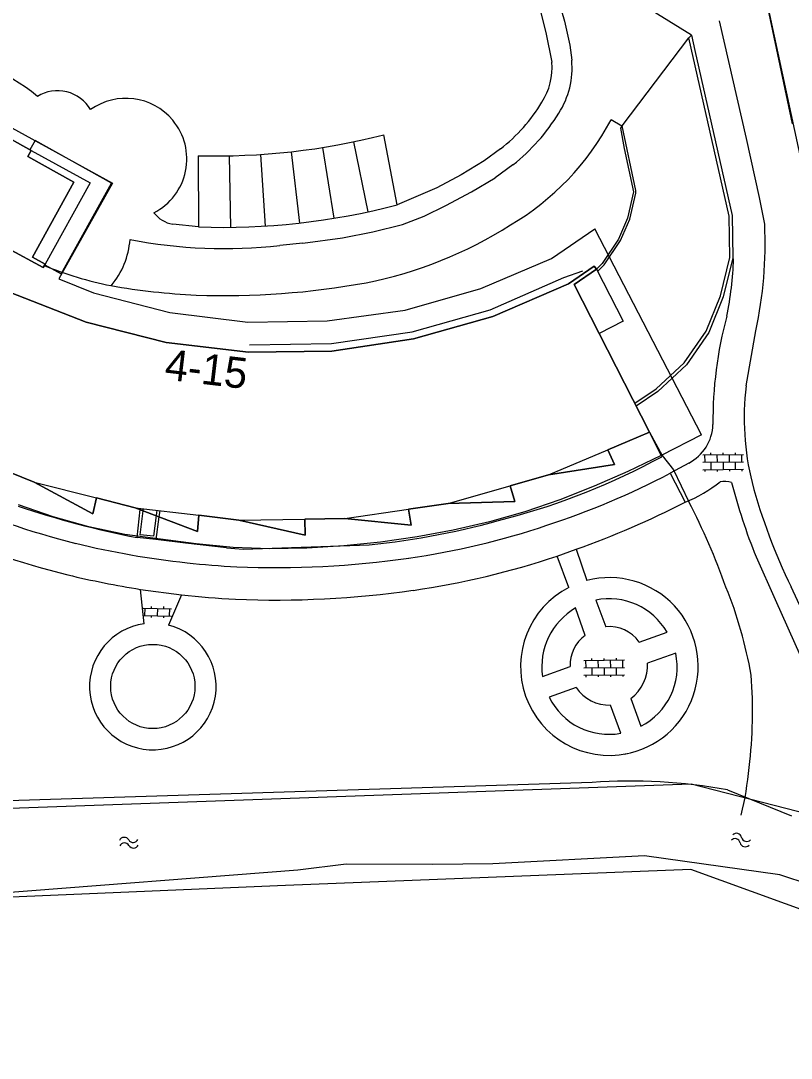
# Model space of a CAD drawing. Extents: x 148816 to 151297, y 399515 to 402500.
# Drawn here: x 150525.4 to 150588.1, y 400627.6 to 400711.9 of the extents above; entities that cross this region are included whole.
import ezdxf

# ---------------------------------------------------------------- set-up
doc = ezdxf.new("R2010")
doc.units = 0
for name, color, linetype in [('B01 Hoofdgebouw  [T] Norm', 7, 'Continuous'), ('B01 hoofgebouw', 7, 'Continuous'), ('G01 perceelsgrens', 7, 'Continuous'), ('S02 Open verharding  Norm', 7, 'Continuous'), ('S05 Water  Norm', 7, 'Continuous'), ('T01 Muur  [D] Gem', 7, 'Continuous'), ('T04 Haag heg  [D] Gem', 7, 'Continuous'), ('T09 Insteek water  [T] Norm', 7, 'Continuous'), ('V00 Kant verharding algemeen  [T] Norm', 7, 'Continuous'), ('V00 Kant verharding algemeen secundair  [T] Gem', 7, 'Continuous'), ('Z02 huisnummer', 7, 'Continuous')]:
    doc.layers.add(name, color=color, linetype=linetype)

msp = doc.modelspace()

# ---------------------------------------------------------------- linework, layer by layer
at = {"layer": 'B01 Hoofdgebouw  [T] Norm'}
for p, q in [((150572.229, 400691.714), (150574.397, 400687.481)), ((150574.397, 400687.481), (150572.447, 400686.487)), ((150568.339, 400675), (150573.156, 400677.03)), ((150526.535, 400674.42), (150531.601, 400673.134)), ((150560.177, 400672.682), (150565.208, 400674.111)), ((150534.751, 400672.335), (150539.929, 400671.718)), ((150551.784, 400671.459), (150556.951, 400672.212)), ((150543.183, 400671.33), (150548.521, 400671.41))]:
    msp.add_line(p, q, dxfattribs=at)
for points in [[(150521.824, 400703.837), (150526.283, 400701.345), (150526.037, 400700.873), (150529.758, 400698.787), (150526.408, 400692.688), (150527.422, 400692.118), (150527.265, 400691.839), (150524.381, 400693.423)], [(150527.401, 400692.08), (150528.738, 400691.341), (150532.813, 400698.715), (150526.611, 400702.161), (150526.185, 400701.4)], [(150524.548, 400689.857), (150530.776, 400687.402), (150537.271, 400685.757), (150543.968, 400684.966), (150550.716, 400685.062), (150557.352, 400686.043), (150563.809, 400687.879), (150569.964, 400690.531), (150572.049, 400691.968), (150572.229, 400691.714), (150570.418, 400690.466), (150576.534, 400678.471), (150576.361, 400678.381), (150573.156, 400677.03), (150573.685, 400675.86), (150568.339, 400675), (150565.208, 400674.111), (150565.586, 400672.842), (150560.177, 400672.682), (150556.951, 400672.212), (150557.163, 400670.922), (150551.784, 400671.459), (150548.521, 400671.41), (150548.55, 400670.096), (150543.183, 400671.33), (150539.929, 400671.718), (150539.817, 400670.41), (150534.751, 400672.335), (150531.601, 400673.134), (150531.305, 400671.843), (150526.535, 400674.42), (150523.5, 400675.623)]]:
    msp.add_lwpolyline(points, dxfattribs=at)
at = {"layer": 'B01 hoofgebouw'}
for points in [[(150524.381, 400693.423), (150527.265, 400691.839), (150527.422, 400692.118), (150526.408, 400692.688), (150529.758, 400698.787), (150526.037, 400700.873), (150526.283, 400701.345), (150521.824, 400703.837)], [(150570.418, 400690.466), (150572.229, 400691.714), (150572.049, 400691.968), (150569.964, 400690.531), (150563.809, 400687.879), (150557.352, 400686.043), (150550.716, 400685.062), (150543.968, 400684.966), (150537.271, 400685.757), (150530.776, 400687.402), (150524.548, 400689.857)], [(150523.5, 400675.623), (150526.535, 400674.42), (150531.305, 400671.843), (150531.601, 400673.134), (150534.751, 400672.335), (150539.817, 400670.41), (150539.929, 400671.718), (150543.183, 400671.33), (150548.55, 400670.096), (150548.521, 400671.41), (150551.784, 400671.459), (150557.163, 400670.922), (150556.951, 400672.212), (150560.177, 400672.682), (150565.586, 400672.842), (150565.208, 400674.111), (150568.339, 400675), (150573.685, 400675.86), (150573.156, 400677.03), (150576.534, 400678.471), (150570.418, 400690.466)]]:
    msp.add_lwpolyline(points, dxfattribs=at)
at = {"layer": 'G01 perceelsgrens'}
for points in [[(150578.897, 400747.19), (150588.12, 400703.512)], [(150602.687, 400634.674), (150579.888, 400642.953), (150546.961, 400641.648), (150515.738, 400640.309), (150504.01, 400654.766), (150473.847, 400692.845), (150446.441, 400727.145)], [(150461.787, 400720.926), (150473.855, 400705.51), (150520.004, 400647.773), (150579.924, 400649.917), (150592.461, 400646.682), (150600.934, 400642.948)], [(150522.229, 400704.539), (150532.896, 400698.7)], [(150532.896, 400698.7), (150528.532, 400690.927)], [(150568.581, 400692.591), (150572.108, 400694.996)], [(150580.772, 400678.269), (150572.108, 400694.996)], [(150562.842, 400690.136), (150568.581, 400692.591)], [(150528.532, 400690.927), (150531.362, 400689.78)], [(150531.362, 400689.78), (150537.561, 400688.182)], [(150556.684, 400688.389), (150562.842, 400690.136)], [(150537.561, 400688.182), (150543.911, 400687.413)], [(150550.342, 400687.513), (150556.684, 400688.389)], [(150543.911, 400687.413), (150550.342, 400687.513)], [(150580.772, 400678.269), (150577.487, 400676.577)], [(150577.487, 400676.577), (150574.79, 400675.276)], [(150574.79, 400675.276), (150572.037, 400674.079)], [(150572.037, 400674.079), (150569.249, 400672.964)], [(150569.249, 400672.964), (150566.414, 400671.989)], [(150528.095, 400671.586), (150525.262, 400672.566)], [(150566.414, 400671.989), (150563.529, 400671.187)], [(150530.983, 400670.781), (150528.095, 400671.586)], [(150563.529, 400671.187), (150560.598, 400670.516)], [(150533.915, 400670.173), (150530.983, 400670.781)], [(150539.709, 400669.407), (150533.915, 400670.173)], [(150560.598, 400670.516), (150557.648, 400669.978)], [(150542.697, 400669.117), (150539.709, 400669.407)], [(150551.694, 400669.235), (150548.7, 400669.059)], [(150554.681, 400669.524), (150551.694, 400669.235)], [(150557.648, 400669.978), (150554.681, 400669.524)], [(150545.699, 400669.008), (150542.697, 400669.117)], [(150548.7, 400669.059), (150545.699, 400669.008)]]:
    msp.add_lwpolyline(points, dxfattribs=at)
at = {"layer": 'S02 Open verharding  Norm'}
for p, q in [((150583.52, 400676.656), (150583.517, 400676.805)), ((150580.869, 400676.626), (150584.169, 400676.662)), ((150580.876, 400676.025), (150584.176, 400676.063)), ((150581.018, 400676.627), (150581.026, 400676.028)), ((150581.518, 400676.633), (150581.516, 400676.783)), ((150581.526, 400676.033), (150581.532, 400675.433)), ((150582.019, 400676.639), (150582.025, 400676.039)), ((150582.519, 400676.644), (150582.517, 400676.794)), ((150582.526, 400676.044), (150582.532, 400675.445)), ((150583.018, 400676.65), (150583.026, 400676.05)), ((150583.532, 400675.456), (150583.526, 400676.056)), ((150584.019, 400676.662), (150584.026, 400676.061)), ((150580.883, 400675.426), (150584.181, 400675.463)), ((150581.033, 400675.427), (150581.034, 400675.278)), ((150582.032, 400675.439), (150582.034, 400675.289)), ((150583.032, 400675.45), (150583.033, 400675.3)), ((150584.032, 400675.461), (150584.033, 400675.311)), ((150535.401, 400664.178), (150537.7, 400664.134)), ((150535.54, 400663.575), (150535.551, 400664.175)), ((150536.054, 400664.315), (150536.051, 400664.165)), ((150536.551, 400664.156), (150536.539, 400663.556)), ((150537.053, 400664.297), (150537.051, 400664.147)), ((150535.39, 400663.578), (150537.689, 400663.534)), ((150536.039, 400663.565), (150536.037, 400663.415)), ((150537.039, 400663.547), (150537.036, 400663.397)), ((150537.539, 400663.537), (150537.55, 400664.137)), ((150571.201, 400659.93), (150574.501, 400659.966)), ((150571.85, 400659.937), (150571.848, 400660.087)), ((150572.351, 400659.943), (150572.357, 400659.343)), ((150572.851, 400659.948), (150572.849, 400660.098)), ((150573.35, 400659.954), (150573.358, 400659.354)), ((150573.852, 400659.96), (150573.849, 400660.109)), ((150574.351, 400659.966), (150574.358, 400659.365)), ((150571.208, 400659.329), (150574.508, 400659.367)), ((150571.35, 400659.931), (150571.358, 400659.332)), ((150571.858, 400659.337), (150571.864, 400658.737)), ((150572.858, 400659.348), (150572.864, 400658.749)), ((150573.864, 400658.76), (150573.858, 400659.36)), ((150571.215, 400658.73), (150574.513, 400658.767)), ((150571.365, 400658.731), (150571.366, 400658.582)), ((150572.364, 400658.743), (150572.366, 400658.593)), ((150573.364, 400658.754), (150573.365, 400658.604)), ((150574.364, 400658.765), (150574.365, 400658.615))]:
    msp.add_line(p, q, dxfattribs=at)
at = {"layer": 'S05 Water  Norm'}
for centre, start, end in [((150583.61, 400645.46), 12.64694, 136.50197), ((150533.858, 400645.129), 30.838, 154.69302), ((150533.88, 400644.679), 30.838, 154.69302), ((150534.588, 400645.565), 210.83799, 334.69302), ((150534.61, 400645.115), 210.83799, 334.69302), ((150583.49, 400645.026), 12.64694, 136.50197), ((150584.32, 400645.212), 192.64694, 316.50196), ((150584.44, 400645.646), 192.64694, 316.50196)]:
    msp.add_arc(centre, 0.425, start, end, dxfattribs=at)
at = {"layer": 'T01 Muur  [D] Gem'}
for p, q in [((150574.944, 400695.788), (150575.436, 400697.883)), ((150574.195, 400694.052), (150574.944, 400695.788))]:
    msp.add_line(p, q, dxfattribs=at)
for points in [[(150575.335, 400680.822), (150577.07, 400681.981), (150579.343, 400684.109), (150581.132, 400686.69), (150582.298, 400689.559), (150583.068, 400692.658), (150583.018, 400696.032), (150579.736, 400710.519), (150579.94, 400710.732), (150580.222, 400709.487), (150583.268, 400696.062), (150583.318, 400692.629), (150582.536, 400689.481), (150581.353, 400686.57), (150579.533, 400683.945), (150577.226, 400681.784), (150575.449, 400680.598)], [(150572.229, 400691.714), (150572.378, 400691.571), (150572.859, 400692.072), (150574.195, 400694.052), (150574.944, 400695.788), (150575.436, 400697.883), (150575.439, 400698.119), (150574.321, 400703.364), (150574.176, 400703.173), (150574.493, 400701.519), (150575.246, 400697.989), (150574.745, 400695.857), (150574.009, 400694.151), (150572.685, 400692.189), (150572.229, 400691.714)], [(150536.678, 400671.603), (150536.437, 400669.756), (150534.896, 400669.909), (150535.157, 400672.181)], [(150535.157, 400672.181), (150535.169, 400672.285)], [(150536.447, 400671.691), (150536.229, 400670.018), (150535.162, 400670.124), (150535.388, 400672.093)], [(150535.388, 400672.093), (150535.407, 400672.257)], [(150536.503, 400672.126), (150536.447, 400671.691)], [(150536.742, 400672.098), (150536.677, 400671.603)]]:
    msp.add_lwpolyline(points, dxfattribs=at)
at = {"layer": 'T04 Haag heg  [D] Gem'}
msp.add_line((150578.861, 400747.104), (150601.556, 400641.206), dxfattribs=at)
msp.add_lwpolyline([(150576.534, 400678.471), (150577.557, 400676.573), (150578.5, 400675.407), (150579.741, 400672.823)], dxfattribs=at)
for centre, radius, start, end in [((150527.865, 400646.215), 58.301, 19.71022, 27.15411), ((150550.878, 400652.882), 34.421, 9.78286, 22.18203), ((150547.201, 400655.802), 37.711, 353.05202, 4.45493), ((150557.178, 400653.772), 27.574, 346.53927, 354.73215)]:
    msp.add_arc(centre, radius, start, end, dxfattribs=at)
at = {"layer": 'T09 Insteek water  [T] Norm'}
for p, q in [((150571.869, 400650.007), (150520.859, 400648.404)), ((150582.881, 400649.405), (150588.076, 400647.311)), ((150547.96, 400642.89), (150520.21, 400640.75))]:
    msp.add_line(p, q, dxfattribs=at)
msp.add_lwpolyline([(150622.88, 400627.61), (150612.628, 400632.234), (150589.598, 400641.698), (150587.133, 400642.502), (150576.136, 400644.063), (150563.802, 400643.412), (150558.928, 400643.344), (150551.896, 400643.371), (150547.96, 400642.89)], dxfattribs=at)
msp.add_arc((150575.101, 400608.106), 42.025, 79.33121, 94.41057, dxfattribs=at)
at = {"layer": 'V00 Kant verharding algemeen  [T] Norm'}
msp.add_line((150542.163, 400669.088), (150543.531, 400668.964), dxfattribs=at)
for points in [[(150579.94, 400710.732), (150572.925, 400715.079), (150578.508, 400716.706), (150572.076, 400738.494), (150566.59, 400736.834)], [(150561.731, 400732.762), (150567.532, 400713.296), (150568.122, 400710.935), (150568.594, 400708.53)], [(150563.291, 400733.235), (150569.094, 400713.761), (150569.626, 400711.868), (150570.067, 400709.919), (150570.216, 400708.69)], [(150585.478, 400697.527), (150584.412, 400702.34), (150582.218, 400711.897)], [(150574.288, 400703.321), (150573.413, 400703.844)], [(150556.042, 400696.954), (150554.944, 400702.635)], [(150526.283, 400701.345), (150531.078, 400698.735), (150527.422, 400692.118)], [(150564.437, 400701.48), (150563.113, 400700.514), (150561.233, 400699.387), (150559.254, 400698.336), (150556.042, 400696.954)], [(150539.852, 400700.936), (150539.894, 400695.148), (150537.801, 400695.379)], [(150565.445, 400700.199), (150563.986, 400699.137)], [(150548.358, 400693.838), (150551.587, 400694.274), (150554.053, 400694.738), (150556.48, 400695.343), (150558.237, 400696.026), (150559.982, 400696.877), (150562.076, 400697.992), (150563.986, 400699.137)], [(150585.9, 400695.358), (150585.478, 400697.527)], [(150548.358, 400693.838), (150546.496, 400693.646)], [(150583.298, 400692.547), (150583.376, 400692.551)], [(150544.045, 400685.566), (150550.692, 400685.666), (150557.25, 400686.626), (150563.598, 400688.425), (150569.586, 400691.025), (150571.123, 400691.572)], [(150584.385, 400682.228), (150585.177, 400686.715)], [(150577.536, 400676.48), (150576.611, 400678.332)], [(150579.723, 400675.96), (150578.227, 400675.133)], [(150542.163, 400669.088), (150538.825, 400669.462), (150536.437, 400669.756)], [(150543.531, 400668.964), (150553.749, 400669.316)], [(150569.985, 400665.85), (150569.039, 400668.407)], [(150570.592, 400668.957), (150571.456, 400666.424)], [(150585.195, 400668.349), (150586.753, 400664.876), (150588.796, 400660.275)], [(150589.96, 400661.769), (150588.039, 400665.896)], [(150535.467, 400662.907), (150535.182, 400665.704)], [(150538.518, 400665.255), (150537.459, 400662.795)], [(150571.322, 400661.959), (150570.535, 400664.192)], [(150572.166, 400664.824), (150572.979, 400662.664)], [(150575.697, 400661.424), (150577.964, 400662.23)], [(150578.67, 400660.518), (150576.377, 400659.714)], [(150567.843, 400658.618), (150570.106, 400659.436)], [(150570.572, 400657.742), (150568.39, 400656.944)], [(150575.024, 400656.843), (150575.837, 400654.587)], [(150574.207, 400654.015), (150573.376, 400656.301)]]:
    msp.add_lwpolyline(points, dxfattribs=at)
msp.add_circle((150536.182, 400657.813), 3.423, dxfattribs=at)
for centre, radius, start, end in [((150517.477, 400694.545), 14.577, 50.25651, 88.58655), ((150563.57, 400708.036), 5.048, 326.97115, 5.62291), ((150563.57, 400708.036), 6.678, 326.97115, 5.62291), ((150528.428, 400703.077), 3.134, 30.65723, 121.36378), ((150533.998, 400700.635), 4.958, 39.80591, 125.42731), ((150555.544, 400712.737), 14.346, 308.30656, 328.70015), ((150534.038, 400700.666), 4.908, 297.09432, 39.82269), ((150554.388, 400713.896), 21.517, 300.26954, 332.15071), ((150555.64, 400712.649), 15.848, 308.22055, 328.61414), ((150541.358, 400755.442), 54.527, 268.41778, 284.42842), ((150538.139, 400697.672), 2.317, 216.38442, 261.62192), ((150552.928, 400693.764), 33.011, 347.66951, 2.767), ((150546.94, 400724.024), 34.045, 281.1164, 302.50326), ((150541.957, 400733.171), 39.785, 258.94889, 276.55077), ((150555.637, 400693.509), 27.755, 348.32173, 358.02181), ((150542.146, 400743.359), 53.804, 259.97003, 267.40221), ((150542.005, 400753.15), 63.581, 267.92895, 280.41992), ((150614.361, 400679.387), 32.669, 164.91113, 180.51678), ((150606.065, 400679.644), 21.833, 173.20396, 193.97686), ((150578.041, 400679.204), 3.654, 297.41444, 358.24651), ((150550.444, 400726.287), 56.699, 284.83741, 298.54368), ((150547.332, 400734.479), 66.907, 288.17286, 297.50108), ((150575.166, 400683.386), 11.429, 291.94994, 308.48262), ((150582.656, 400672.682), 1.798, 72.28724, 102.14243), ((150630.323, 400686.571), 48.668, 194.48932, 201.98774), ((150631.038, 400686.761), 47.793, 195.0245, 205.88446), ((150546.128, 400734.291), 66.844, 246.06381, 255.96997), ((150544.232, 400742.006), 77.66, 289.84205, 296.95789), ((150549.418, 400744.223), 75.72, 251.36766, 258.94291), ((150547.084, 400734.022), 65.048, 275.8811, 285.95362), ((150547.797, 400731.699), 64.122, 278.22449, 288.55299), ((150546.128, 400734.291), 69.484, 246.06381, 255.96997), ((150546.791, 400739.38), 71.945, 256.42394, 263.75156), ((150547.797, 400731.699), 66.762, 278.22449, 288.55299), ((150546.534, 400736.296), 68.852, 263.68439, 267.05612), ((150546.117, 400744.847), 77.375, 267.69024, 278.06818), ((150546.791, 400739.38), 74.585, 256.42394, 261.04578), ((150573.277, 400659.431), 7.215, 117.15221, 281.65114), ((150573.277, 400659.437), 7.221, 279.73789, 104.60769), ((150546.791, 400739.38), 74.585, 263.63185, 267.00358), ((150546.117, 400744.847), 80.015, 267.69024, 278.06818), ((150573.352, 400659.395), 5.563, 120.41727, 188.02568), ((150573.263, 400659.5), 5.436, 30.14589, 101.64704), ((150536.182, 400657.813), 5.143, 97.98436, 75.62636), ((150573.269, 400659.701), 2.977, 35.36512, 95.58825), ((150572.93, 400659.629), 2.831, 124.61534, 183.9197), ((150573.394, 400659.396), 5.394, 296.92838, 12.00776), ((150573.053, 400659.526), 3.329, 306.30183, 3.23251), ((150573.262, 400659.527), 3.228, 213.57443, 272.02752), ((150573.226, 400659.307), 5.382, 206.04179, 280.50549)]:
    msp.add_arc(centre, radius, start, end, dxfattribs=at)
at = {"layer": 'V00 Kant verharding algemeen secundair  [T] Gem'}
for p, q in [((150548.133, 400695.463), (150547.457, 400701.257)), ((150549.976, 400701.601), (150550.898, 400695.848)), ((150552.474, 400702.06), (150553.658, 400696.378)), ((150542.386, 400700.925), (150542.496, 400695.114)), ((150544.924, 400701.032), (150545.305, 400695.215)), ((150569.039, 400668.407), (150570.592, 400668.957)), ((150535.182, 400665.704), (150538.518, 400665.255))]:
    msp.add_line(p, q, dxfattribs=at)
for points in [[(150574.321, 400703.364), (150579.736, 400710.519)], [(150578.227, 400675.133), (150579.438, 400672.785)]]:
    msp.add_lwpolyline(points, dxfattribs=at)
for centre, radius, start, end in [((150541.916, 400750.162), 55.051, 267.89491, 284.86803), ((150527.696, 400694.631), 6.654, 320.1994, 355.63146), ((150538.624, 400719.613), 29.814, 247.80268, 258.68641)]:
    msp.add_arc(centre, radius, start, end, dxfattribs=at)

# ---------------------------------------------------------------- texts
at = {"layer": 'Z02 huisnummer'}
msp.add_text('4-15', height=2.5, rotation=353.28012, dxfattribs=at).set_placement((150537.072, 400682.759))

doc.saveas('drawing.dxf')
